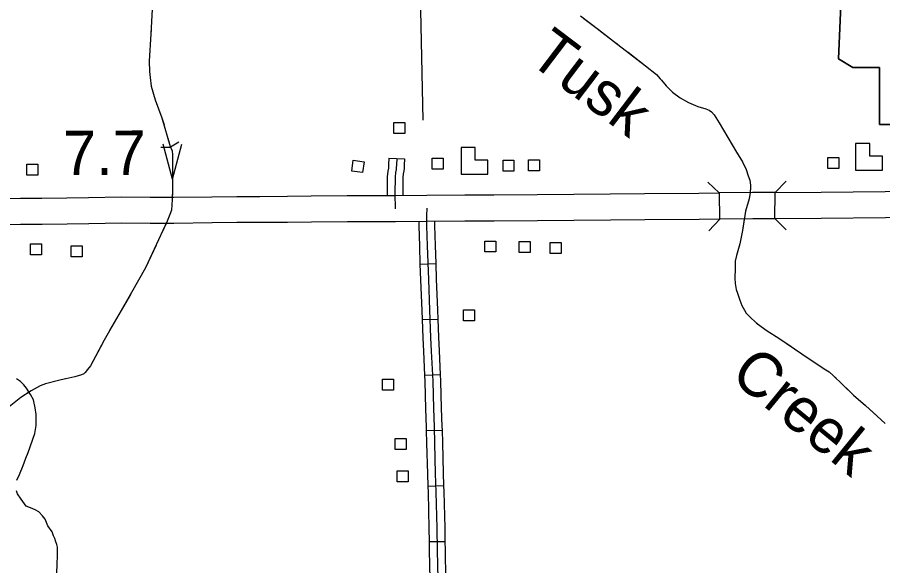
# Model space of a CAD drawing. Extents: x 1084508 to 1142749, y 1057638 to 1093403.
# Drawn here: x 1118442 to 1121021, y 1061446 to 1063081 of the extents above; entities that cross this region are included whole.
import ezdxf

# ---------------------------------------------------------------- set-up
doc = ezdxf.new("R2010")
doc.units = 0
for name, color, linetype in [('Level 15', 7, 'Continuous'), ('Level 21', 7, 'Continuous'), ('Level 32', 7, 'Continuous'), ('Level 37', 7, 'Continuous'), ('Level 43', 7, 'Continuous'), ('Level 45', 7, 'Continuous'), ('Level 47', 7, 'Continuous'), ('Level 48', 7, 'Continuous'), ('Level 5', 7, 'Continuous'), ('Level 56', 7, 'Continuous'), ('Level 58', 7, 'Continuous')]:
    doc.layers.add(name, color=color, linetype=linetype)

msp = doc.modelspace()

# ---------------------------------------------------------------- linework, layer by layer
at = {"layer": 'Level 15'}
for p, q in [((1120533.6, 1062557.4), (1120534.9, 1062478.9)), ((1120699.7, 1062480.6), (1120700.2, 1062559.1))]:
    msp.add_line(p, q, dxfattribs=at)
for points in [[(1118390.6, 1062541), (1118451.2, 1062541.5), (1118515.1, 1062542), (1118589.6, 1062543.1), (1118654.3, 1062543.6), (1118752.1, 1062545.5), (1118838, 1062545.2), (1118908.3, 1062545.4), (1119022, 1062546.4), (1119095.8, 1062547.4), (1119165.1, 1062547.4), (1119246.9, 1062548.2), (1119317.8, 1062548.5), (1119425.4, 1062549.5), (1119568.3, 1062549.9)], [(1119568.3, 1062549.9), (1119661.9, 1062551)], [(1119661.9, 1062551), (1119775.7, 1062551.6), (1119862.5, 1062551.9), (1119991.7, 1062553.2), (1120100.2, 1062554.1), (1120209, 1062554.8), (1120311.4, 1062555.7), (1120473.5, 1062556.7), (1120533.6, 1062557.4)], [(1120700.2, 1062559.1), (1120632.8, 1062558.6), (1120533.6, 1062557.4)], [(1120700.2, 1062559.1), (1120837.4, 1062560.2), (1121028.3, 1062561.7), (1121210.2, 1062563.6), (1121264.8, 1062563.6)], [(1119568.9, 1062471.4), (1119425.9, 1062471), (1119318.3, 1062470), (1119247.5, 1062469.7), (1119165.5, 1062468.9), (1119096.3, 1062468.9), (1119022.8, 1062467.9), (1118908.7, 1062466.9), (1118838, 1062466.8), (1118752.7, 1062467), (1118655.4, 1062465.2), (1118590.5, 1062464.6), (1118516, 1062463.5), (1118451.8, 1062463), (1118390.7, 1062462.6)], [(1119662.3, 1062472.5), (1119568.9, 1062471.4)], [(1120534.9, 1062478.9), (1120474.2, 1062478.2), (1120312, 1062477.3), (1120209.5, 1062476.3), (1120100.8, 1062475.7), (1119992.4, 1062474.7), (1119863, 1062473.5), (1119776, 1062473.1), (1119662.3, 1062472.5)], [(1120699.7, 1062480.6), (1120633.6, 1062480.1), (1120534.9, 1062478.9)], [(1121266.2, 1062485.1), (1121210.6, 1062485.2), (1121029, 1062483.3), (1120838, 1062481.7), (1120699.7, 1062480.6)]]:
    msp.add_lwpolyline(points, dxfattribs=at)
at = {"layer": 'Level 21'}
for p, q in [((1120910.4, 1063441.2), (1120889.2, 1062958)), ((1120889.2, 1062958), (1120910.4, 1063441.2)), ((1120889.2, 1062958), (1120931.7, 1062931.4)), ((1120931.7, 1062931.4), (1120889.2, 1062958)), ((1120931.7, 1062931.4), (1121011.3, 1062931.4)), ((1121011.3, 1062931.4), (1120931.7, 1062931.4)), ((1121011.3, 1062931.4), (1121011.3, 1062761.5)), ((1121011.3, 1062761.5), (1121011.3, 1062931.4)), ((1121011.3, 1062761.5), (1121680.4, 1062761.5)), ((1121680.4, 1062761.5), (1121011.3, 1062761.5))]:
    msp.add_line(p, q, dxfattribs=at)
at = {"layer": 'Level 32'}
for p, q in [((1119641.9, 1062345.3), (1119688.9, 1062346.9)), ((1119648.1, 1062179.7), (1119695.2, 1062181.3)), ((1119655.4, 1062013.8), (1119702.4, 1062016)), ((1119660.7, 1061848.7), (1119707.7, 1061849.8)), ((1119665.3, 1061682.8), (1119712.4, 1061684.4)), ((1119669.4, 1061517.5), (1119716.4, 1061518.3))]:
    msp.add_line(p, q, dxfattribs=at)
for points in [[(1119662.1, 1062511.7), (1119661.5, 1062490.2), (1119661.8, 1062459.7), (1119663.6, 1062399.7), (1119666.9, 1062299.6), (1119670.8, 1062207.9), (1119673.5, 1062126.4), (1119675.5, 1062085.7), (1119679.9, 1061995.8), (1119681.8, 1061914.5), (1119683.9, 1061859.9), (1119685.1, 1061811.4), (1119687.6, 1061720.8), (1119689.5, 1061665.2), (1119692.2, 1061557.7), (1119693.4, 1061491.3), (1119694.8, 1061406.2)], [(1119638.1, 1062472.2), (1119638.3, 1062459.2), (1119640.1, 1062398.9), (1119641.9, 1062345.3)], [(1119685.2, 1062472.6), (1119685.4, 1062460.2), (1119687.2, 1062400.4), (1119688.9, 1062346.9)], [(1119641.9, 1062345.3), (1119643.4, 1062298.7), (1119647.2, 1062207), (1119648.1, 1062179.7)], [(1119688.9, 1062346.9), (1119690.4, 1062300.4), (1119694.3, 1062208.8), (1119695.2, 1062181.3)], [(1119648.1, 1062179.7), (1119650, 1062125.4), (1119652, 1062084.6), (1119655.4, 1062013.8)], [(1119695.2, 1062181.3), (1119697, 1062127.4), (1119699, 1062086.9), (1119702.4, 1062016)], [(1119655.4, 1062013.8), (1119656.3, 1061994.9), (1119658.2, 1061913.7), (1119660.4, 1061859.2), (1119660.7, 1061848.7)], [(1119702.4, 1062016), (1119703.4, 1061996.6), (1119705.3, 1061915.2), (1119707.5, 1061860.7), (1119707.7, 1061849.8)], [(1119660.7, 1061848.7), (1119661.6, 1061810.8), (1119664, 1061720.1), (1119665.3, 1061682.8)], [(1119707.7, 1061849.8), (1119708.7, 1061812), (1119711.1, 1061721.5), (1119712.4, 1061684.4)], [(1119665.3, 1061682.8), (1119665.9, 1061664.5), (1119668.7, 1061557.1), (1119669.4, 1061517.5)], [(1119712.4, 1061684.4), (1119713, 1061665.9), (1119715.7, 1061558.2), (1119716.4, 1061518.3)], [(1119669.4, 1061517.5), (1119669.8, 1061490.9), (1119671.3, 1061405.6), (1119672.7, 1061360.5), (1119673.2, 1061351)], [(1119716.4, 1061518.3), (1119716.9, 1061491.8), (1119718.4, 1061406.8), (1119719.7, 1061362.5), (1119720.2, 1061353.5)]]:
    msp.add_lwpolyline(points, dxfattribs=at)
at = {"layer": 'Level 37'}
for points in [[(1120499.5, 1062589.9), (1120533.6, 1062557.4)], [(1120700.2, 1062559.1), (1120733.5, 1062592.4)], [(1120535.4, 1062478.9), (1120502.9, 1062444.9)], [(1120733.5, 1062447.3), (1120700.2, 1062480.6)]]:
    msp.add_lwpolyline(points, dxfattribs=at)
at = {"layer": 'Level 43'}
for p, q in [((1118903.9, 1062598.8), (1118876.6, 1062703)), ((1118922.9, 1062709.2), (1118898.4, 1062694.4)), ((1118903.9, 1062598.8), (1118932.3, 1062702.7)), ((1118869.3, 1062693.8), (1118898, 1062694.3))]:
    msp.add_line(p, q, dxfattribs=at)
for points in [[(1118846.1, 1063144), (1118839.6, 1063032.5), (1118835.3, 1062950.9), (1118836, 1062920), (1118837.4, 1062902), (1118840.7, 1062876.5), (1118852.9, 1062835.5), (1118873, 1062781.9), (1118897.8, 1062695.6), (1118903.2, 1062683), (1118904.3, 1062670.8), (1118903.9, 1062597.8), (1118903.9, 1062561.5), (1118903.6, 1062537.8), (1118901.5, 1062506.5), (1118896.6, 1062493.5), (1118888.5, 1062472.9), (1118824.2, 1062334), (1118782.1, 1062260.5), (1118700.5, 1062118.3), (1118659.9, 1062042.1), (1118651.3, 1062031.3), (1118643.7, 1062021.6), (1118640.5, 1062018.3), (1118632.9, 1062015.1), (1118612.9, 1062009.1), (1118568.6, 1061999.4), (1118525.9, 1061988), (1118510.3, 1061982.6), (1118491.9, 1061971.8), (1118483.2, 1061967.5), (1118452.4, 1061947), (1118412.4, 1061915.1)], [(1120119.9, 1063085.6), (1120173.6, 1063044.6), (1120219.2, 1063010.2), (1120314.4, 1062936.8), (1120346.8, 1062910.4), (1120361.4, 1062894.4), (1120375.6, 1062877.4), (1120394.9, 1062858.6), (1120417.9, 1062841.6), (1120442.4, 1062827), (1120470.2, 1062815.7), (1120494.2, 1062808.2)], [(1120130.5, 1063077.5), (1120173.6, 1063044.6), (1120179.9, 1063039.9)], [(1118840.3, 1063044.1), (1118839.6, 1063032.5), (1118835.3, 1062950.9), (1118836, 1062920), (1118836, 1062919.9)], [(1120179.9, 1063039.9), (1120219.2, 1063010.2), (1120229.5, 1063002.4)], [(1120262.2, 1062977), (1120314.4, 1062936.8), (1120346.8, 1062910.4), (1120358, 1062898.1)], [(1118840.4, 1062878.7), (1118840.7, 1062876.5), (1118852.9, 1062835.5), (1118873, 1062781.9), (1118879.1, 1062760.8)], [(1120385.8, 1062867.4), (1120394.9, 1062858.6), (1120417.9, 1062841.6), (1120442.4, 1062827), (1120470.2, 1062815.7), (1120493.6, 1062808.4)], [(1120494.2, 1062808.2), (1120504.1, 1062804.4), (1120510.7, 1062799.7), (1120519.2, 1062790.3), (1120533.3, 1062766.7), (1120585.6, 1062679.1), (1120603.5, 1062649.9), (1120613.8, 1062627.3), (1120620.4, 1062608.9), (1120624.6, 1062595.3), (1120627, 1062581.1), (1120627.5, 1062574.1), (1120626.1, 1062559), (1120623.2, 1062540.1), (1120612.4, 1062502.9), (1120603, 1062445.5), (1120595.5, 1062405.4), (1120585.6, 1062370.6), (1120581.8, 1062354.1), (1120580.9, 1062332.4), (1120580.4, 1062303.7), (1120581.8, 1062287.7), (1120584.6, 1062269.3), (1120587.9, 1062258.5), (1120595, 1062237.3), (1120601.1, 1062222.2), (1120609.1, 1062207.6), (1120614.3, 1062199.1), (1120630.3, 1062182.6), (1120647.7, 1062167.1), (1120676.9, 1062146.4), (1120711.3, 1062124.7), (1120779.6, 1062078.1), (1120851.6, 1062029.5), (1120861, 1062023.9), (1120873.3, 1062013), (1120902.4, 1061985.3), (1120934, 1061954.6), (1120970.2, 1061923.6), (1121028.2, 1061869.9)], [(1120524, 1062782.2), (1120533.3, 1062766.7), (1120585.6, 1062679.1), (1120587.8, 1062675.5)], [(1118890.5, 1062720.9), (1118897.8, 1062695.6), (1118903.2, 1062683), (1118904.3, 1062670.8), (1118903.9, 1062598.8)], [(1120608.2, 1062639.5), (1120613.8, 1062627.3), (1120620.4, 1062608.9), (1120624.6, 1062595.3), (1120627, 1062581.1), (1120627.5, 1062574.1), (1120626.3, 1062561.8)], [(1118903.9, 1062557.4), (1118903.7, 1062548.9)], [(1120608.5, 1062479.2), (1120603, 1062445.5), (1120595.5, 1062405.4), (1120585.6, 1062370.6), (1120582.6, 1062357.7)], [(1118884.4, 1062464), (1118872.8, 1062439)], [(1118855.4, 1062401.4), (1118824.2, 1062334), (1118799.3, 1062290.6)], [(1120580.6, 1062316.4), (1120580.4, 1062303.7), (1120581.8, 1062287.7), (1120584.6, 1062269.3), (1120587.9, 1062258.5), (1120589, 1062255.2)], [(1118778.7, 1062254.7), (1118716.9, 1062146.9)], [(1120589, 1062255.2), (1120595, 1062237.3), (1120601.1, 1062222.2), (1120609.1, 1062207.6), (1120614.3, 1062199.1), (1120614.5, 1062198.8)], [(1120644.3, 1062170.1), (1120647.7, 1062167.1), (1120676.9, 1062146.4), (1120711.3, 1062124.7), (1120747.1, 1062100.2)], [(1118696.5, 1062110.8), (1118659.9, 1062042.1), (1118651.3, 1062031.3), (1118643.7, 1062021.6), (1118640.5, 1062018.3), (1118632.9, 1062015.1), (1118625.8, 1062012.9)], [(1120781.3, 1062076.9), (1120851.6, 1062029.5), (1120861, 1062023.9), (1120873.3, 1062013), (1120882.1, 1062004.6)], [(1118585.5, 1062003.1), (1118568.6, 1061999.4), (1118525.9, 1061988), (1118510.3, 1061982.6), (1118491.9, 1061971.8), (1118483.2, 1061967.5), (1118470.6, 1061959)], [(1120912, 1061976), (1120934, 1061954.6), (1120970.2, 1061923.6), (1121003.9, 1061892.3)]]:
    msp.add_lwpolyline(points, dxfattribs=at)
at = {"layer": 'Level 45'}
msp.add_line((1119549.1, 1062661.1), (1119596.1, 1062659.1), dxfattribs=at)
for points in [[(1119549.1, 1062661.1), (1119548.3, 1062642), (1119547.9, 1062633.5), (1119547.7, 1062631.1), (1119545.7, 1062622.4), (1119544.2, 1062606.1), (1119543.9, 1062556.1), (1119544, 1062549.8)], [(1119572.6, 1062660.1), (1119571.8, 1062641), (1119571.4, 1062632), (1119571, 1062627.4), (1119569, 1062618.7), (1119567.7, 1062604.9), (1119567.4, 1062556.3), (1119568.4, 1062510.6)], [(1119596.1, 1062659.1), (1119595.3, 1062640), (1119594.9, 1062630.4), (1119594.3, 1062623.8), (1119592.3, 1062614.9), (1119591.2, 1062603.7), (1119591, 1062556.5), (1119591.1, 1062550.1)]]:
    msp.add_lwpolyline(points, dxfattribs=at)
at = {"layer": 'Level 47'}
for points in [[(1118440.6, 1061700.9), (1118448.6, 1061718.2), (1118459.4, 1061745), (1118467.4, 1061766.6), (1118473.9, 1061783.3), (1118494.1, 1061840.3), (1118497.7, 1061863.5), (1118498.4, 1061883), (1118498.4, 1061896.7), (1118495.5, 1061916.2), (1118490.5, 1061940.8), (1118481.1, 1061956.7), (1118468.8, 1061975.5), (1118461.6, 1061984.9), (1118451.5, 1061995), (1118439.9, 1062003.5)], [(1118559.1, 1061408.2), (1118560.5, 1061446.5), (1118562, 1061480.5), (1118561.3, 1061500.7), (1118559.8, 1061508.7), (1118556.2, 1061516.6), (1118553.3, 1061526.7), (1118549.7, 1061534.7), (1118545.4, 1061547), (1118533.1, 1061564.3), (1118524.4, 1061584.5), (1118516.5, 1061594.7), (1118505.6, 1061606.2), (1118494.8, 1061612.7), (1118481.1, 1061617.8), (1118468.1, 1061623.6), (1118452.9, 1061643.8), (1118442.1, 1061659.7), (1118439.9, 1061669.1)]]:
    msp.add_lwpolyline(points, dxfattribs=at)
at = {"layer": 'Level 5'}
msp.add_lwpolyline([(1119639.8, 1063292), (1119650, 1062775)], dxfattribs=at)
at = {"layer": 'Level 56'}
for points in [[(1119564.4, 1062735.3), (1119564.4, 1062768), (1119597.2, 1062768), (1119597.2, 1062735.3)], [(1119438.5, 1062622.9), (1119443.1, 1062655.3), (1119475.5, 1062650.7), (1119470.9, 1062618.3)], [(1119677.8, 1062628.5), (1119677.8, 1062661.2), (1119710.6, 1062661.2), (1119710.6, 1062628.5)], [(1119889.4, 1062622.4), (1119889.4, 1062655), (1119922.1, 1062655), (1119922.1, 1062622.4)], [(1119965.5, 1062623.9), (1119965.5, 1062656.6), (1119998.2, 1062656.6), (1119998.2, 1062623.9)], [(1120857.4, 1062630.1), (1120857.4, 1062662.8), (1120890.2, 1062662.8), (1120890.2, 1062630.1)], [(1118470, 1062610.6), (1118470, 1062643.3), (1118502.7, 1062643.3), (1118502.7, 1062610.6)], [(1119835.1, 1062381.5), (1119835.1, 1062414.1), (1119867.8, 1062414.1), (1119867.8, 1062381.5)], [(1118481.3, 1062373.1), (1118481.3, 1062405.8), (1118514.1, 1062405.8), (1118514.1, 1062373.1)], [(1118602.6, 1062367.2), (1118602.6, 1062399.9), (1118635.4, 1062399.9), (1118635.4, 1062367.2)], [(1119937.8, 1062380.3), (1119937.8, 1062412.9), (1119970.6, 1062412.9), (1119970.6, 1062380.3)], [(1120029.8, 1062376.9), (1120029.8, 1062409.6), (1120062.6, 1062409.6), (1120062.6, 1062376.9)], [(1119771.4, 1062176.3), (1119771.4, 1062209), (1119804.2, 1062209), (1119804.2, 1062176.3)], [(1119530.7, 1061969), (1119530.7, 1062001.7), (1119563.5, 1062001.7), (1119563.5, 1061969)], [(1119568.2, 1061792.6), (1119568.2, 1061825.3), (1119600.9, 1061825.3), (1119600.9, 1061792.6)], [(1119573.5, 1061696.1), (1119573.5, 1061728.7), (1119606.3, 1061728.7), (1119606.3, 1061696.1)]]:
    msp.add_lwpolyline(points, close=True, dxfattribs=at)
at = {"layer": 'Level 58'}
for points in [[(1120940.2, 1062625.5), (1121020, 1062625.5), (1121020, 1062667.6), (1120982.2, 1062667.6), (1120982.2, 1062705.2), (1120940.2, 1062705.2)], [(1119764.7, 1062613.6), (1119844.4, 1062613.6), (1119844.4, 1062655.7), (1119806.7, 1062655.7), (1119806.7, 1062693.3), (1119764.7, 1062693.3)]]:
    msp.add_lwpolyline(points, close=True, dxfattribs=at)

# ---------------------------------------------------------------- texts
at = {"layer": 'Level 43'}
for s, rotation, p in [('Tusk', 322.8142, (1119960.1, 1062951.2)), ('Creek', 320.7104, (1120561.8, 1062006.3))]:
    msp.add_text(s, height=132.58, rotation=rotation, dxfattribs=at).set_placement(p)
at = {"layer": 'Level 48'}
msp.add_text('7.7', height=132.58, rotation=0.2048, dxfattribs=at).set_placement((1118578.3, 1062610.5))

doc.saveas('drawing.dxf')
